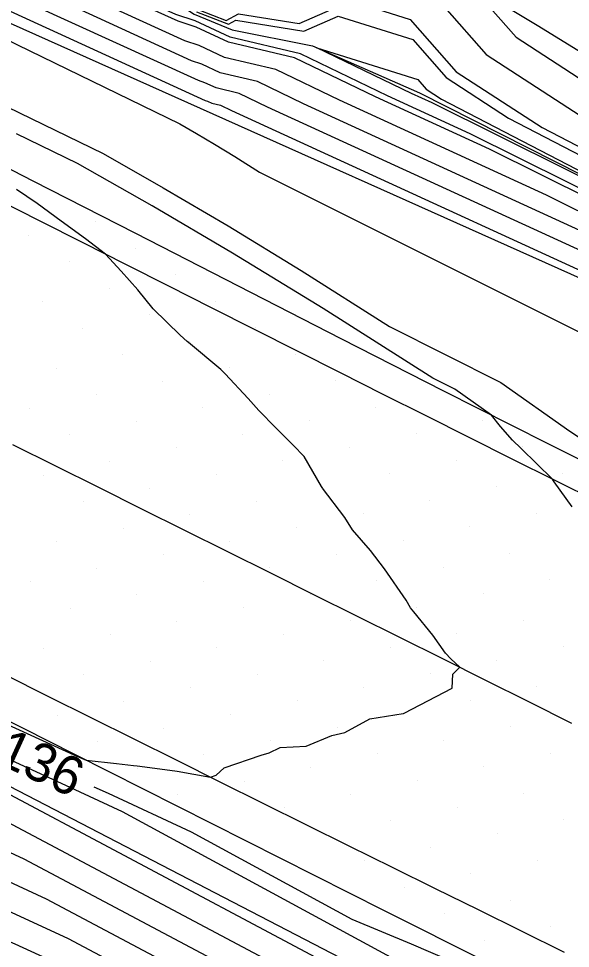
# Model space of a CAD drawing. Extents: x 2354170 to 2357230, y 866100 to 868290.
# Drawn here: x 2354596.59 to 2354625.31, y 867731.28 to 867779.62 of the extents above; entities that cross this region are included whole.
import ezdxf

# ---------------------------------------------------------------- set-up
doc = ezdxf.new("R2010")
doc.units = 0
for name, color, linetype in [('Default', 7, 'Continuous'), ('DTM Contours Major', 7, 'Continuous'), ('DTM Contours Minor', 7, 'Continuous'), ('DTM Contours Minor Text', 7, 'Continuous'), ('Exist DTM Breakline', 7, 'Continuous'), ('Exist DTM Scan Elevation Point', 7, 'Continuous'), ('Exist Roads EOP', 7, 'Continuous'), ('PH Exist DTM Breakline', 7, 'Continuous')]:
    doc.layers.add(name, color=color, linetype=linetype)

msp = doc.modelspace()

# ---------------------------------------------------------------- linework, layer by layer
at = {"layer": 'Default'}
for points in [[(2354622.799, 867831.765), (2354618.697, 867818.627), (2354613.53, 867806.677), (2354612.885, 867804.55), (2354612.616, 867803.946), (2354610.348, 867795.904), (2354607.847, 867789.826), (2354606.03, 867789.573), (2354605.369, 867783.657), (2354604.522, 867782.376), (2354605.276, 867780.704), (2354605.967, 867780.083), (2354607.398, 867779.531), (2354608.044, 867779.868), (2354611.199, 867779.367), (2354613.896, 867780.54), (2354616.98, 867779.57), (2354619.362, 867776.858), (2354623.843, 867773.953), (2354643.09, 867763.98), (2354644.049, 867763.524)], [(2354675.708, 867745.909), (2354662.858, 867752.274), (2354658.795, 867754.145), (2354643.066, 867761.957), (2354642.367, 867762.278), (2354621.095, 867772.837), (2354615.173, 867775.55), (2354610.946, 867777.586), (2354607.524, 867778.395), (2354605.834, 867779.179), (2354604.896, 867779.494), (2354602.462, 867780.604), (2354598.961, 867783.012), (2354593.988, 867785.605), (2354586.144, 867790.017)], [(2354616.587, 867782.691), (2354620.922, 867777.755), (2354629.078, 867772.467), (2354641.886, 867765.83), (2354655.797, 867759.217), (2354664.478, 867754.69), (2354671.654, 867751.289), (2354684.866, 867744.745), (2354692.98, 867740.422), (2354697.896, 867737.987), (2354707.657, 867733.557)], [(2354672.405, 867745.423), (2354672.001, 867745.637), (2354664.237, 867749.482), (2354644.206, 867758.707), (2354639.378, 867761.104), (2354636.47, 867762.441), (2354630.038, 867765.634), (2354609.546, 867775.022), (2354608.067, 867775.734), (2354606.87, 867776.017), (2354606.279, 867776.291), (2354605.95, 867776.401), (2354597.233, 867780.379), (2354595.94, 867781.268)], [(2354620.07, 867781.399), (2354622.482, 867778.653), (2354634.313, 867770.98), (2354640.682, 867767.68), (2354661.733, 867757.672), (2354665.595, 867755.658), (2354676.841, 867750.328), (2354682.301, 867747.624), (2354695.017, 867740.848), (2354697.229, 867739.753), (2354712.525, 867732.811)], [(2354595.49, 867780.304), (2354606.302, 867775.371), (2354606.427, 867775.329), (2354606.652, 867775.224), (2354607.108, 867775.117), (2354607.671, 867774.845), (2354633.019, 867763.233), (2354634.504, 867762.495), (2354638.149, 867760.82), (2354639.342, 867760.228), (2354664.697, 867748.552), (2354667.381, 867747.223), (2354685.813, 867737.462), (2354685.958, 867737.391), (2354708.753, 867726.336)], [(2354711.284, 867727.126), (2354704.688, 867729.92), (2354691.464, 867736.333), (2354687.315, 867738.389), (2354676.622, 867744.051), (2354663.777, 867750.413), (2354649.069, 867757.186), (2354640.607, 867761.389), (2354638.436, 867762.387), (2354627.057, 867768.035), (2354611.422, 867775.198), (2354609.027, 867776.351), (2354607.088, 867776.81), (2354606.13, 867777.254), (2354605.599, 867777.432), (2354598.976, 867780.454)], [(2354712.118, 867727.704), (2354702.656, 867731.712), (2354694.217, 867735.805), (2354688.065, 867738.852), (2354681.242, 867742.465), (2354663.317, 867751.343), (2354653.932, 867755.666), (2354641.837, 867761.673), (2354640.401, 867762.332), (2354624.076, 867770.436), (2354613.298, 867775.374), (2354609.986, 867776.969), (2354607.306, 867777.603), (2354605.982, 867778.216), (2354605.248, 867778.463), (2354600.719, 867780.529)], [(2354594.529, 867779.225), (2354604.981, 867774.144), (2354605.852, 867773.648), (2354606.79, 867773.099), (2354607.849, 867772.452), (2354609.127, 867771.641), (2354628.883, 867761.77), (2354630.359, 867760.726), (2354632.163, 867759.531), (2354634.58, 867758.5), (2354636.533, 867757.218), (2354638.861, 867755.595), (2354641.722, 867753.679), (2354656.769, 867747.564)], [(2354612.11, 867778.105), (2354617.374, 867776.449), (2354617.802, 867775.961), (2354618.608, 867775.439), (2354639.119, 867764.811), (2354618.114, 867775.238), (2354617.049, 867775.726), (2354612.11, 867778.105)], [(2354595.995, 867775.034), (2354600.992, 867772.605), (2354604.124, 867770.822), (2354607.497, 867768.85), (2354611.302, 867766.523), (2354615.895, 867763.606), (2354621.694, 867760.709), (2354625.279, 867758.173), (2354629.66, 867755.272)], [(2354594.17, 867743.755), (2354599.472, 867741.348), (2354600.109, 867741.056), (2354601.683, 867740.886), (2354602.565, 867740.791), (2354602.764, 867740.773), (2354603.17, 867740.724), (2354604.851, 867740.5), (2354606.573, 867740.182), (2354606.877, 867740.279), (2354607.286, 867740.665), (2354609.222, 867741.328), (2354609.633, 867741.438), (2354610.21, 867741.728), (2354611.567, 867741.784), (2354612.893, 867742.346), (2354613.57, 867742.503), (2354614.882, 867743.221), (2354616.615, 867743.486), (2354616.633, 867743.486), (2354616.654, 867743.5), (2354619.161, 867744.799), (2354619.19, 867745.541), (2354619.554, 867745.894), (2354619.097, 867746.329), (2354618.816, 867746.625), (2354618.161, 867747.565), (2354617.166, 867748.771), (2354616.991, 867748.976), (2354616.759, 867749.385), (2354615.632, 867751.017), (2354614.907, 867751.962), (2354613.971, 867753.037), (2354613.575, 867753.673), (2354612.412, 867755.212), (2354612.389, 867755.235), (2354612.363, 867755.291), (2354611.454, 867756.849), (2354610.885, 867757.435), (2354609.975, 867758.352), (2354609.088, 867759.249), (2354608.542, 867759.864), (2354607.343, 867761.143), (2354607.113, 867761.377), (2354605.43, 867762.782), (2354605.374, 867762.827), (2354604.994, 867763.164), (2354603.599, 867764.531), (2354602.793, 867765.511), (2354601.93, 867766.484), (2354601.11, 867767.374), (2354600.068, 867768.166), (2354598.812, 867769.083), (2354597.554, 867770.002), (2354596.488, 867770.744)], [(2354532.988, 867768.268), (2354533.678, 867767.793), (2354537.507, 867763.142), (2354539.02, 867765.234), (2354544.78, 867763.93), (2354547.09, 867762.716), (2354564.032, 867754.425), (2354564.723, 867754.091), (2354576.772, 867749.007), (2354587.342, 867745.136), (2354588.954, 867744.33), (2354590.584, 867743.537), (2354592.351, 867742.716), (2354594.202, 867741.969), (2354596.423, 867740.961), (2354599.037, 867739.764), (2354601.985, 867738.389), (2354616.773, 867730.379), (2354618.604, 867729.622), (2354620.908, 867728.622), (2354621.495, 867728.368)], [(2354535.143, 867755.719), (2354539.618, 867761.907), (2354543.107, 867761.117), (2354552.104, 867756.389), (2354562.237, 867751.43), (2354566.959, 867749.143), (2354584.217, 867741.862), (2354593.309, 867737.484), (2354595.169, 867736.718), (2354596.867, 867735.94), (2354614.732, 867726.456), (2354623.815, 867722.285)], [(2354614.248, 867722.807), (2354607.43, 867725.938), (2354600.347, 867729.699), (2354596.412, 867731.499), (2354595.682, 867731.8), (2354575.201, 867741.662), (2354569.196, 867744.195), (2354560.442, 867748.435), (2354557.118, 867750.062), (2354541.433, 867758.304), (2354540.217, 867758.58), (2354537.537, 867754.874), (2354540.41, 867753.06), (2354542.44, 867753.412), (2354549.302, 867749.947)], [(2354706.157, 867682.978), (2354704.238, 867685.27), (2354700.415, 867687.186), (2354697.508, 867688.551), (2354689.518, 867691.199), (2354688.166, 867691.829), (2354686.894, 867692.406), (2354685.674, 867693), (2354672.968, 867699.018), (2354665.339, 867703.224), (2354662.968, 867704.433), (2354662.075, 867704.91), (2354636.916, 867717.774), (2354635.628, 867718.458), (2354621.475, 867725.94), (2354619.601, 867726.801), (2354594.548, 867740.102)], [(2354595.708, 867738.021), (2354617.166, 867726.628), (2354622.645, 867724.112)], [(2354595.583, 867734.978), (2354598.027, 867733.86), (2354612.298, 867726.283), (2354624.985, 867720.457), (2354633.183, 867716.124), (2354640.338, 867712.32), (2354654.328, 867705.167), (2354667.147, 867698.326)], [(2354668.54, 867696.29), (2354651.745, 867705.253), (2354641.479, 867710.502), (2354632.368, 867715.346), (2354626.156, 867718.629), (2354609.864, 867726.111), (2354599.187, 867731.779), (2354595.998, 867733.239)]]:
    msp.add_lwpolyline(points, dxfattribs=at)
at = {"layer": 'DTM Contours Major'}
for points in [[(2354672.405, 867745.423), (2354672.001, 867745.637), (2354664.237, 867749.482), (2354644.206, 867758.707), (2354639.378, 867761.104), (2354636.47, 867762.441), (2354630.038, 867765.634), (2354609.546, 867775.022), (2354608.067, 867775.734), (2354606.87, 867776.017), (2354606.279, 867776.291), (2354605.95, 867776.401), (2354597.233, 867780.379), (2354595.94, 867781.268)], [(2354535.143, 867755.719), (2354539.618, 867761.907), (2354543.107, 867761.117), (2354552.104, 867756.389), (2354562.237, 867751.43), (2354566.959, 867749.143), (2354584.217, 867741.862), (2354593.309, 867737.484), (2354595.169, 867736.718), (2354596.867, 867735.94), (2354614.732, 867726.456), (2354623.815, 867722.285)]]:
    msp.add_lwpolyline(points, dxfattribs=at)
at = {"layer": 'DTM Contours Minor'}
for points in [[(2354681.95, 867743.051), (2354662.704, 867752.584), (2354660.416, 867753.638), (2354643.476, 867762.051), (2354643.023, 867762.26), (2354620.101, 867773.637), (2354615.798, 867775.608), (2354611.266, 867777.792), (2354607.597, 867778.66), (2354605.785, 867779.5), (2354604.779, 867779.837), (2354603.043, 867780.629), (2354599.297, 867783.206), (2354593.975, 867785.981)], [(2354605.855, 867779.977), (2354607.522, 867779.334), (2354607.905, 867779.534), (2354611.434, 867778.974), (2354613.224, 867779.753), (2354617.111, 867778.53), (2354618.842, 867776.559), (2354622.098, 867774.448), (2354643.491, 867763.364), (2354647.882, 867761.276), (2354662.987, 867753.4), (2354664.737, 867752.571), (2354688.287, 867740.906), (2354690.265, 867739.852), (2354698.785, 867735.632), (2354701.165, 867734.552), (2354705.155, 867731.896), (2354699.946, 867734.102), (2354697.889, 867735.1), (2354689.067, 867739.469), (2354687.403, 867740.35), (2354687.326, 867740.388)], [(2354625.412, 867754.244), (2354624.476, 867755.536), (2354624.432, 867755.595), (2354624.385, 867755.669), (2354622.743, 867757.263), (2354622.308, 867757.705), (2354621.675, 867758.41), (2354621.206, 867759.005), (2354619.298, 867760.355), (2354618.151, 867760.928), (2354612.453, 867764.547), (2354607.733, 867767.433), (2354603.548, 867769.88), (2354599.663, 867772.092), (2354596.484, 867773.637)], [(2354600.51, 867739.684), (2354601.26, 867739.34), (2354605.572, 867737.329), (2354613.93, 867732.802), (2354617.032, 867731.519), (2354620.937, 867729.825), (2354625.702, 867727.759), (2354631.023, 867725.283), (2354632.005, 867724.73), (2354636.029, 867722.999), (2354636.803, 867722.803), (2354637.012, 867722.711), (2354637.179, 867722.673), (2354637.407, 867722.54), (2354638.346, 867722.119), (2354641.379, 867720.932), (2354642.622, 867720.779), (2354643.061, 867720.072), (2354643.166, 867720.04), (2354643.278, 867719.987), (2354647.503, 867719.162), (2354649.229, 867718.447), (2354650.264, 867717.814), (2354651.17, 867717.258)]]:
    msp.add_lwpolyline(points, dxfattribs=at)
at = {"layer": 'Exist DTM Breakline'}
for points in [[(2354626.754, 867754.491), (2354624.515, 867755.604), (2354622.279, 867756.722), (2354620.044, 867757.841), (2354617.808, 867758.961), (2354615.573, 867760.08), (2354613.34, 867761.204), (2354611.107, 867762.328), (2354608.874, 867763.453), (2354606.641, 867764.577), (2354604.41, 867765.705), (2354602.179, 867766.833), (2354599.948, 867767.962), (2354597.718, 867769.09), (2354595.483, 867770.212)], [(2354596.274, 867757.481), (2354598.512, 867756.367), (2354600.75, 867755.254), (2354602.988, 867754.14), (2354605.227, 867753.027), (2354607.465, 867751.913), (2354609.703, 867750.799), (2354611.941, 867749.685), (2354614.179, 867748.571), (2354616.417, 867747.457), (2354618.655, 867746.342), (2354620.892, 867745.227), (2354623.13, 867744.111), (2354625.367, 867742.996)], [(2354625.011, 867731.06), (2354622.769, 867732.166), (2354620.527, 867733.273), (2354618.286, 867734.38), (2354616.045, 867735.488), (2354613.804, 867736.596), (2354611.564, 867737.706), (2354609.324, 867738.816), (2354607.085, 867739.928), (2354604.846, 867741.04), (2354602.607, 867742.153), (2354600.369, 867743.266), (2354598.131, 867744.381), (2354595.893, 867745.496)]]:
    msp.add_lwpolyline(points, dxfattribs=at)
at = {"layer": 'Exist DTM Scan Elevation Point'}
for p, q in [((2354600.598, 867769.071), (2354600.598, 867769.071)), ((2354597.133, 867768.365), (2354597.133, 867768.365)), ((2354602.683, 867767.691), (2354602.683, 867767.691)), ((2354599.218, 867766.986), (2354599.218, 867766.986)), ((2354604.768, 867766.312), (2354604.768, 867766.312)), ((2354601.303, 867765.606), (2354601.303, 867765.606)), ((2354597.839, 867764.901), (2354597.839, 867764.901)), ((2354606.853, 867764.932), (2354606.853, 867764.932)), ((2354603.388, 867764.227), (2354603.388, 867764.227)), ((2354599.924, 867763.521), (2354599.924, 867763.521)), ((2354608.938, 867763.553), (2354608.938, 867763.553)), ((2354605.473, 867762.847), (2354605.473, 867762.847)), ((2354602.009, 867762.142), (2354602.009, 867762.142)), ((2354611.023, 867762.173), (2354611.023, 867762.173)), ((2354598.545, 867761.436), (2354598.545, 867761.436)), ((2354607.558, 867761.468), (2354607.558, 867761.468)), ((2354604.094, 867760.762), (2354604.094, 867760.762)), ((2354613.108, 867760.794), (2354613.108, 867760.794)), ((2354600.629, 867760.057), (2354600.629, 867760.057)), ((2354609.643, 867760.089), (2354609.643, 867760.089)), ((2354597.165, 867759.351), (2354597.165, 867759.351)), ((2354606.179, 867759.383), (2354606.179, 867759.383)), ((2354615.193, 867759.415), (2354615.193, 867759.415)), ((2354602.714, 867758.677), (2354602.714, 867758.677)), ((2354611.728, 867758.709), (2354611.728, 867758.709)), ((2354620.742, 867758.741), (2354620.742, 867758.741)), ((2354599.25, 867757.972), (2354599.25, 867757.972)), ((2354608.264, 867758.004), (2354608.264, 867758.004)), ((2354617.278, 867758.035), (2354617.278, 867758.035)), ((2354622.827, 867757.361), (2354622.827, 867757.361)), ((2354604.799, 867757.298), (2354604.799, 867757.298)), ((2354613.813, 867757.33), (2354613.813, 867757.33)), ((2354601.335, 867756.592), (2354601.335, 867756.592)), ((2354610.349, 867756.624), (2354610.349, 867756.624)), ((2354619.363, 867756.656), (2354619.363, 867756.656)), ((2354606.884, 867755.919), (2354606.884, 867755.919)), ((2354615.898, 867755.95), (2354615.898, 867755.95)), ((2354624.912, 867755.982), (2354624.912, 867755.982)), ((2354597.871, 867755.887), (2354597.871, 867755.887)), ((2354603.42, 867755.213), (2354603.42, 867755.213)), ((2354612.434, 867755.245), (2354612.434, 867755.245)), ((2354621.448, 867755.276), (2354621.448, 867755.276)), ((2354599.956, 867754.507), (2354599.956, 867754.507)), ((2354608.969, 867754.539), (2354608.969, 867754.539)), ((2354617.983, 867754.571), (2354617.983, 867754.571)), ((2354605.505, 867753.834), (2354605.505, 867753.834)), ((2354614.519, 867753.865), (2354614.519, 867753.865)), ((2354623.533, 867753.897), (2354623.533, 867753.897)), ((2354602.041, 867753.128), (2354602.041, 867753.128)), ((2354611.054, 867753.16), (2354611.054, 867753.16)), ((2354620.068, 867753.191), (2354620.068, 867753.191)), ((2354598.576, 867752.422), (2354598.576, 867752.422)), ((2354607.59, 867752.454), (2354607.59, 867752.454)), ((2354616.604, 867752.486), (2354616.604, 867752.486)), ((2354604.126, 867751.749), (2354604.126, 867751.749)), ((2354613.139, 867751.78), (2354613.139, 867751.78)), ((2354622.153, 867751.812), (2354622.153, 867751.812)), ((2354618.689, 867751.106), (2354618.689, 867751.106)), ((2354600.661, 867751.043), (2354600.661, 867751.043)), ((2354609.675, 867751.075), (2354609.675, 867751.075)), ((2354597.197, 867750.337), (2354597.197, 867750.337)), ((2354606.211, 867750.369), (2354606.211, 867750.369)), ((2354615.224, 867750.401), (2354615.224, 867750.401)), ((2354624.238, 867750.432), (2354624.238, 867750.432)), ((2354602.746, 867749.664), (2354602.746, 867749.664)), ((2354611.76, 867749.695), (2354611.76, 867749.695)), ((2354620.774, 867749.727), (2354620.774, 867749.727)), ((2354599.282, 867748.958), (2354599.282, 867748.958)), ((2354608.296, 867748.99), (2354608.296, 867748.99)), ((2354617.309, 867749.021), (2354617.309, 867749.021)), ((2354604.831, 867748.284), (2354604.831, 867748.284)), ((2354613.845, 867748.316), (2354613.845, 867748.316)), ((2354622.859, 867748.347), (2354622.859, 867748.347)), ((2354601.367, 867747.579), (2354601.367, 867747.579)), ((2354610.381, 867747.61), (2354610.381, 867747.61)), ((2354619.394, 867747.642), (2354619.394, 867747.642)), ((2354597.902, 867746.873), (2354597.902, 867746.873)), ((2354606.916, 867746.905), (2354606.916, 867746.905)), ((2354615.93, 867746.936), (2354615.93, 867746.936)), ((2354624.944, 867746.968), (2354624.944, 867746.968)), ((2354621.479, 867746.263), (2354621.479, 867746.263)), ((2354603.452, 867746.199), (2354603.452, 867746.199)), ((2354612.466, 867746.231), (2354612.466, 867746.231)), ((2354599.987, 867745.494), (2354599.987, 867745.494)), ((2354609.001, 867745.525), (2354609.001, 867745.525)), ((2354618.015, 867745.557), (2354618.015, 867745.557)), ((2354605.537, 867744.82), (2354605.537, 867744.82)), ((2354614.551, 867744.851), (2354614.551, 867744.851)), ((2354623.564, 867744.883), (2354623.564, 867744.883)), ((2354602.072, 867744.114), (2354602.072, 867744.114)), ((2354611.086, 867744.146), (2354611.086, 867744.146)), ((2354620.1, 867744.178), (2354620.1, 867744.178)), ((2354598.608, 867743.409), (2354598.608, 867743.409)), ((2354607.622, 867743.44), (2354607.622, 867743.44)), ((2354616.636, 867743.472), (2354616.636, 867743.472)), ((2354604.157, 867742.735), (2354604.157, 867742.735)), ((2354613.171, 867742.766), (2354613.171, 867742.766)), ((2354622.185, 867742.798), (2354622.185, 867742.798)), ((2354600.693, 867742.029), (2354600.693, 867742.029)), ((2354609.707, 867742.061), (2354609.707, 867742.061)), ((2354618.721, 867742.093), (2354618.721, 867742.093)), ((2354624.27, 867741.419), (2354624.27, 867741.419)), ((2354606.242, 867741.355), (2354606.242, 867741.355)), ((2354615.256, 867741.387), (2354615.256, 867741.387)), ((2354602.778, 867740.65), (2354602.778, 867740.65)), ((2354611.792, 867740.681), (2354611.792, 867740.681)), ((2354620.805, 867740.713), (2354620.805, 867740.713)), ((2354608.327, 867739.976), (2354608.327, 867739.976)), ((2354617.341, 867740.008), (2354617.341, 867740.008)), ((2354604.863, 867739.27), (2354604.863, 867739.27)), ((2354613.877, 867739.302), (2354613.877, 867739.302)), ((2354622.89, 867739.334), (2354622.89, 867739.334)), ((2354610.412, 867738.596), (2354610.412, 867738.596)), ((2354619.426, 867738.628), (2354619.426, 867738.628)), ((2354615.962, 867737.923), (2354615.962, 867737.923)), ((2354624.975, 867737.954), (2354624.975, 867737.954)), ((2354621.511, 867737.249), (2354621.511, 867737.249)), ((2354618.047, 867736.543), (2354618.047, 867736.543)), ((2354614.582, 867735.838), (2354614.582, 867735.838)), ((2354623.596, 867735.869), (2354623.596, 867735.869)), ((2354620.132, 867735.164), (2354620.132, 867735.164)), ((2354616.667, 867734.458), (2354616.667, 867734.458)), ((2354622.217, 867733.784), (2354622.217, 867733.784)), ((2354618.752, 867733.079), (2354618.752, 867733.079)), ((2354624.302, 867732.405), (2354624.302, 867732.405)), ((2354620.837, 867731.699), (2354620.837, 867731.699))]:
    msp.add_line(p, q, dxfattribs=at)
at = {"layer": 'Exist Roads EOP'}
for points in [[(2354591.998, 867773.93), (2354597.339, 867771.195), (2354602.678, 867768.458), (2354608.018, 867765.721), (2354613.36, 867762.99), (2354618.707, 867760.268), (2354624.062, 867757.562), (2354629.427, 867754.875), (2354634.799, 867752.203), (2354640.177, 867749.542), (2354645.556, 867746.884), (2354650.934, 867744.223), (2354656.308, 867741.555), (2354661.677, 867738.877), (2354667.041, 867736.189), (2354672.401, 867733.493), (2354677.759, 867730.793), (2354683.116, 867728.09), (2354688.473, 867725.387), (2354693.83, 867722.685), (2354699.189, 867719.987), (2354704.552, 867717.296), (2354709.919, 867714.613)], [(2354706.78, 867687.549), (2354701.407, 867690.219), (2354696.038, 867692.897), (2354690.672, 867695.581), (2354685.308, 867698.27), (2354679.945, 867700.96), (2354674.582, 867703.652), (2354669.22, 867706.344), (2354663.858, 867709.037), (2354658.496, 867711.729), (2354653.134, 867714.42), (2354647.771, 867717.111), (2354642.407, 867719.8), (2354637.044, 867722.49), (2354631.68, 867725.179), (2354626.317, 867727.87), (2354620.955, 867730.561), (2354615.594, 867733.255), (2354610.234, 867735.952), (2354604.875, 867738.651), (2354599.519, 867741.354), (2354594.164, 867744.061)]]:
    msp.add_lwpolyline(points, dxfattribs=at)
at = {"layer": 'PH Exist DTM Breakline'}
for points in [[(2354561.75, 867801.899), (2354583.715, 867792.29), (2354593.925, 867787.428), (2354601.681, 867784.583), (2354604.488, 867780.692), (2354605.73, 867779.859), (2354607.703, 867779.046), (2354611.897, 867778.198), (2354617.46, 867775.764), (2354662.506, 867752.984), (2354699.072, 867734.873), (2354712.781, 867728.162), (2354720.393, 867725.953)], [(2354611.913, 867786.623), (2354616.477, 867783.563), (2354623.581, 867779.284), (2354639.492, 867769.51), (2354680.495, 867749.651), (2354696.683, 867741.198), (2354715.121, 867732.413), (2354724.214, 867730.273), (2354730.818, 867727.562), (2354735.564, 867723.357), (2354737.279, 867718.052), (2354734.652, 867716.68), (2354726.894, 867719.054), (2354709.364, 867725.798), (2354685.759, 867737.429), (2354664.94, 867748.06), (2354633.914, 867762.512), (2354594.172, 867780.247), (2354574.903, 867789.188), (2354558.407, 867796.945)], [(2354594.225, 867740.682), (2354636.165, 867718.971), (2354665.155, 867703.562), (2354687.372, 867690.64), (2354699.213, 867683.51), (2354703.998, 867677.096), (2354704.797, 867669.37), (2354702.923, 867659.545), (2354698.472, 867648.366), (2354695.27, 867643.137), (2354691.109, 867639.171), (2354688.879, 867638.568), (2354686.908, 867639.432), (2354688.567, 867642.38), (2354695.168, 867658.292), (2354696.033, 867665.896), (2354695.131, 867668.214), (2354684.894, 867673.958), (2354668.357, 867683.651), (2354636.49, 867701.713), (2354626.032, 867706.316), (2354607.178, 867714.006), (2354579.298, 867728.678)]]:
    msp.add_lwpolyline(points, dxfattribs=at)

# ---------------------------------------------------------------- texts
at = {"layer": 'DTM Contours Minor Text'}
msp.add_text('136', height=2, rotation=335.48, dxfattribs=at).set_placement((2354595.326, 867740.954))

doc.saveas('drawing.dxf')
